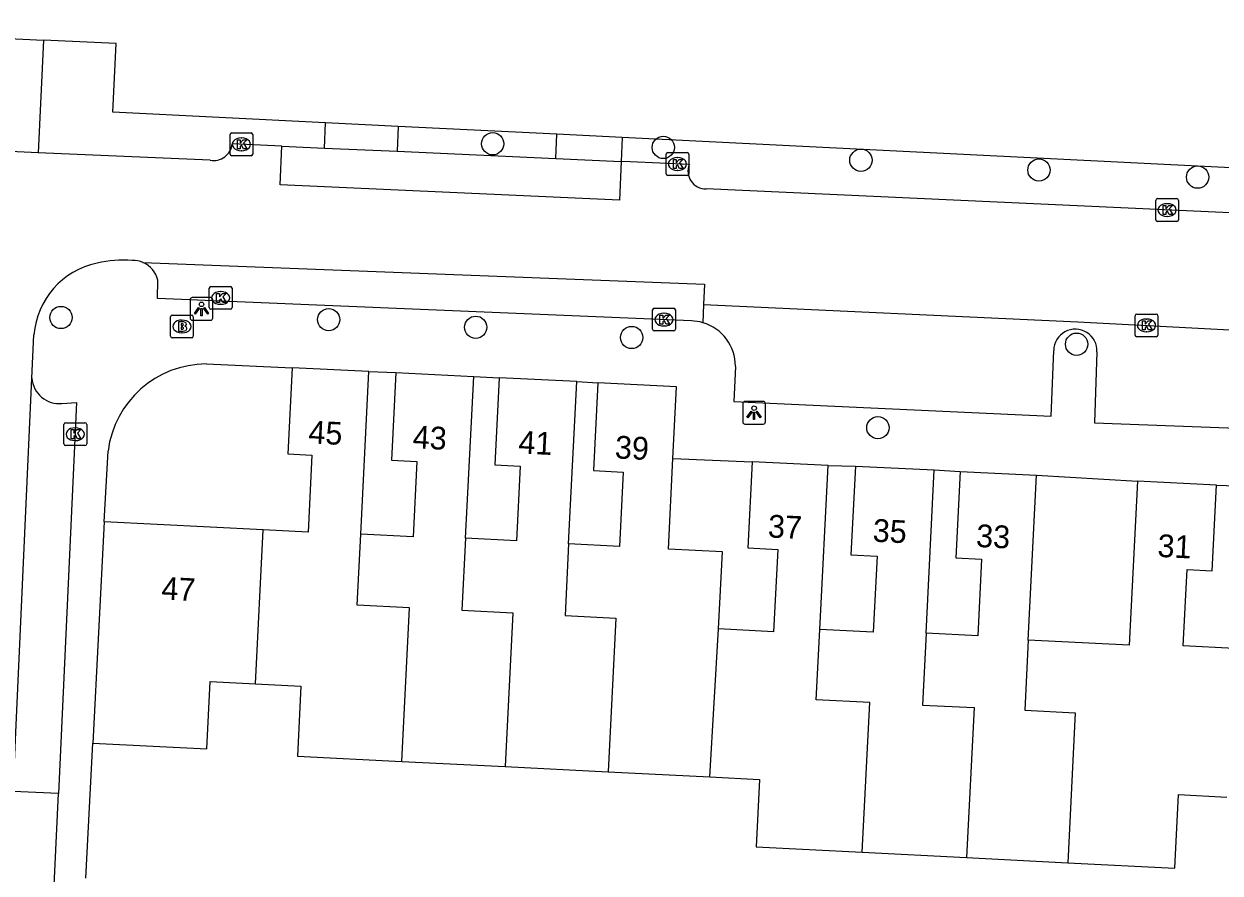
# Model space of a CAD drawing. Extents: x 162990 to 165007, y 383433 to 384336.
# Drawn here: x 164714.2 to 164766.8, y 383758.4 to 383795.7 of the extents above; entities that cross this region are included whole.
import ezdxf

# ---------------------------------------------------------------- set-up
doc = ezdxf.new("R2010")
doc.units = 0
for name, color, linetype in [('IMGEO_Boom', 7, 'Continuous'), ('IMGEO_Brandkraan', 7, 'Continuous'), ('IMGEO_Groenvoorziening', 7, 'Continuous'), ('IMGEO_Kolk', 7, 'Continuous'), ('IMGEO_Lichtpunt', 7, 'Continuous'), ('IMGEO_Pand', 7, 'Continuous'), ('IMGEO_Pand_nummerreeks', 7, 'Continuous'), ('IMGEO_Parkeervlak_open', 7, 'Continuous'), ('IMGEO_Rijbaan_lokaal_open', 7, 'Continuous'), ('IMGEO_Voetpad_open', 7, 'Continuous')]:
    doc.layers.add(name, color=color, linetype=linetype)

msp = doc.modelspace()

# ---------------------------------------------------------------- linework, layer by layer
at = {"layer": 'IMGEO_Boom'}
for centre in [(164734.809, 383790.405), (164742.303, 383790.244), (164750.988, 383789.682), (164758.81, 383789.252), (164765.782, 383788.94), (164715.837, 383782.77), (164727.603, 383782.676), (164734.062, 383782.342), (164740.918, 383781.891), (164760.465, 383781.596), (164751.735, 383777.927)]:
    msp.add_circle(centre, 0.489, dxfattribs=at)
at = {"layer": 'IMGEO_Brandkraan'}
for p, q in [((164720.652, 383781.95), (164720.652, 383782.802)), ((164720.727, 383782.876), (164721.579, 383782.876)), ((164721.653, 383782.802), (164721.653, 383781.95)), ((164721.14, 383782.656), (164721.165, 383782.656)), ((164721.579, 383781.876), (164720.727, 383781.876)), ((164721.163, 383782.096), (164721.138, 383782.096))]:
    msp.add_line(p, q, dxfattribs=at)
for points in [[(164720.652, 383781.95), (164720.652, 383782.802)], [(164720.727, 383782.876), (164721.579, 383782.876)], [(164721.653, 383782.802), (164721.653, 383781.95)], [(164721, 383782.576), (164721, 383782.176), (164721.213, 383782.176)], [(164721.231, 383782.576), (164721, 383782.576)], [(164721.179, 383782.495), (164721.125, 383782.495), (164721.125, 383782.419)], [(164721.125, 383782.419), (164721.178, 383782.419)], [(164721.187, 383782.343), (164721.125, 383782.343), (164721.125, 383782.262)], [(164721.125, 383782.262), (164721.187, 383782.262)], [(164721.579, 383781.876), (164720.727, 383781.876)]]:
    msp.add_lwpolyline(points, dxfattribs=at)
for centre, radius, start, end in [((164720.729, 383782.8), 0.0765, 91.552, 178.448), ((164720.729, 383782.8), 0.0765, 91.552, 178.448), ((164721.577, 383782.8), 0.0765, 1.552, 88.448), ((164721.577, 383782.8), 0.0765, 1.552, 88.448), ((164721.18, 383782.457), 0.0379, 267.8285, 90.9355), ((164721.188, 383782.302), 0.0404, 269.8759, 90.5077), ((164721.235, 383782.431), 0.145, 59.4692, 91.5367), ((164721.26, 383782.478), 0.0922, 285.5137, 58.1501), ((164721.265, 383782.286), 0.105, 301.3115, 78.989), ((164720.729, 383781.952), 0.0765, 181.552, 268.448), ((164720.729, 383781.952), 0.0765, 181.552, 268.448), ((164721.219, 383782.427), 0.251, 268.6676, 293.5347), ((164721.577, 383781.952), 0.0765, 271.552, 358.448), ((164721.577, 383781.952), 0.0765, 271.552, 358.448)]:
    msp.add_arc(centre, radius, start, end, dxfattribs=at)
for centre, major_axis, ratio, start_param, end_param in [((164721.139, 383782.376), (-0.387, 0.002), 0.722429, 4.712389, 7.853982), ((164721.164, 383782.376), (-0.39, 0.002), 0.717154, 1.570796, 4.712389)]:
    msp.add_ellipse(centre, major_axis=major_axis, ratio=ratio, start_param=start_param, end_param=end_param, dxfattribs=at)
at = {"layer": 'IMGEO_Groenvoorziening'}
for points in [[(164727.461, 383791.324), (164718.111, 383791.788), (164718.264, 383794.806), (164715.068, 383794.96)], [(164737.627, 383790.82), (164730.661, 383791.165)], [(164770.2, 383789.203), (164740.501, 383790.677)]]:
    msp.add_lwpolyline(points, dxfattribs=at)
at = {"layer": 'IMGEO_Kolk'}
for p, q in [((164723.267, 383789.955), (164723.267, 383790.807)), ((164723.342, 383790.881), (164724.194, 383790.881)), ((164723.755, 383790.661), (164723.78, 383790.661)), ((164724.268, 383790.807), (164724.268, 383789.955)), ((164723.778, 383790.101), (164723.753, 383790.101)), ((164724.194, 383789.881), (164723.342, 383789.881)), ((164742.427, 383789.091), (164742.427, 383789.943)), ((164742.502, 383790.017), (164743.354, 383790.017)), ((164742.915, 383789.797), (164742.94, 383789.797)), ((164743.428, 383789.943), (164743.428, 383789.091)), ((164742.938, 383789.237), (164742.913, 383789.237)), ((164743.354, 383789.017), (164742.502, 383789.017)), ((164764.018, 383787.993), (164764.87, 383787.993)), ((164763.943, 383787.067), (164763.943, 383787.919)), ((164764.431, 383787.773), (164764.456, 383787.773)), ((164764.944, 383787.919), (164764.944, 383787.067)), ((164764.87, 383786.993), (164764.018, 383786.993)), ((164764.454, 383787.213), (164764.429, 383787.213)), ((164722.355, 383783.205), (164722.355, 383784.057)), ((164722.43, 383784.131), (164723.282, 383784.131)), ((164722.843, 383783.911), (164722.868, 383783.911)), ((164723.356, 383784.057), (164723.356, 383783.205)), ((164722.866, 383783.351), (164722.841, 383783.351)), ((164723.282, 383783.131), (164722.43, 383783.131)), ((164741.836, 383782.252), (164741.836, 383783.104)), ((164741.911, 383783.178), (164742.763, 383783.178)), ((164742.324, 383782.958), (164742.349, 383782.958)), ((164742.837, 383783.104), (164742.837, 383782.252)), ((164763.037, 383781.995), (164763.037, 383782.847)), ((164763.112, 383782.921), (164763.964, 383782.921)), ((164764.038, 383782.847), (164764.038, 383781.995)), ((164742.347, 383782.398), (164742.322, 383782.398)), ((164763.525, 383782.701), (164763.55, 383782.701)), ((164742.763, 383782.178), (164741.911, 383782.178)), ((164763.964, 383781.921), (164763.112, 383781.921)), ((164763.548, 383782.141), (164763.523, 383782.141)), ((164715.966, 383777.216), (164715.966, 383778.068)), ((164716.041, 383778.142), (164716.893, 383778.142)), ((164716.967, 383778.068), (164716.967, 383777.216)), ((164716.454, 383777.922), (164716.479, 383777.922)), ((164716.893, 383777.142), (164716.041, 383777.142)), ((164716.477, 383777.362), (164716.452, 383777.362))]:
    msp.add_line(p, q, dxfattribs=at)
for points in [[(164723.267, 383789.955), (164723.267, 383790.807)], [(164723.342, 383790.881), (164724.194, 383790.881)], [(164724.268, 383790.807), (164724.268, 383789.955)], [(164723.588, 383790.581), (164723.711, 383790.581), (164723.711, 383790.43), (164723.841, 383790.581), (164724.005, 383790.581), (164723.859, 383790.43), (164724.012, 383790.181), (164723.86, 383790.181), (164723.775, 383790.345), (164723.711, 383790.278), (164723.711, 383790.181), (164723.588, 383790.181), (164723.588, 383790.581)], [(164724.194, 383789.881), (164723.342, 383789.881)], [(164742.427, 383789.091), (164742.427, 383789.943)], [(164742.502, 383790.017), (164743.354, 383790.017)], [(164742.748, 383789.717), (164742.871, 383789.717), (164742.871, 383789.566), (164743.001, 383789.717), (164743.165, 383789.717), (164743.019, 383789.566), (164743.172, 383789.317), (164743.02, 383789.317), (164742.935, 383789.481), (164742.871, 383789.414), (164742.871, 383789.317), (164742.748, 383789.317), (164742.748, 383789.717)], [(164743.428, 383789.943), (164743.428, 383789.091)], [(164743.354, 383789.017), (164742.502, 383789.017)], [(164764.018, 383787.993), (164764.87, 383787.993)], [(164763.943, 383787.067), (164763.943, 383787.919)], [(164764.264, 383787.693), (164764.387, 383787.693), (164764.387, 383787.542), (164764.517, 383787.693), (164764.681, 383787.693), (164764.535, 383787.542), (164764.688, 383787.293), (164764.536, 383787.293), (164764.451, 383787.457), (164764.387, 383787.39), (164764.387, 383787.293), (164764.264, 383787.293), (164764.264, 383787.693)], [(164764.944, 383787.919), (164764.944, 383787.067)], [(164764.87, 383786.993), (164764.018, 383786.993)], [(164722.355, 383783.205), (164722.355, 383784.057)], [(164722.43, 383784.131), (164723.282, 383784.131)], [(164722.676, 383783.831), (164722.799, 383783.831), (164722.799, 383783.68), (164722.929, 383783.831), (164723.093, 383783.831), (164722.947, 383783.68), (164723.1, 383783.431), (164722.948, 383783.431), (164722.863, 383783.595), (164722.799, 383783.528), (164722.799, 383783.431), (164722.676, 383783.431), (164722.676, 383783.831)], [(164723.356, 383784.057), (164723.356, 383783.205)], [(164723.282, 383783.131), (164722.43, 383783.131)], [(164741.836, 383782.252), (164741.836, 383783.104)], [(164741.911, 383783.178), (164742.763, 383783.178)], [(164742.157, 383782.878), (164742.28, 383782.878), (164742.28, 383782.727), (164742.41, 383782.878), (164742.574, 383782.878), (164742.428, 383782.727), (164742.581, 383782.478), (164742.429, 383782.478), (164742.344, 383782.642), (164742.28, 383782.575), (164742.28, 383782.478), (164742.157, 383782.478), (164742.157, 383782.878)], [(164742.837, 383783.104), (164742.837, 383782.252)], [(164763.037, 383781.995), (164763.037, 383782.847)], [(164763.112, 383782.921), (164763.964, 383782.921)], [(164764.038, 383782.847), (164764.038, 383781.995)], [(164763.358, 383782.621), (164763.481, 383782.621), (164763.481, 383782.47), (164763.611, 383782.621), (164763.775, 383782.621), (164763.629, 383782.47), (164763.782, 383782.221), (164763.63, 383782.221), (164763.545, 383782.385), (164763.481, 383782.318), (164763.481, 383782.221), (164763.358, 383782.221), (164763.358, 383782.621)], [(164742.763, 383782.178), (164741.911, 383782.178)], [(164763.964, 383781.921), (164763.112, 383781.921)], [(164715.966, 383777.216), (164715.966, 383778.068)], [(164716.041, 383778.142), (164716.893, 383778.142)], [(164716.967, 383778.068), (164716.967, 383777.216)], [(164716.287, 383777.842), (164716.41, 383777.842), (164716.41, 383777.691), (164716.54, 383777.842), (164716.704, 383777.842), (164716.558, 383777.691), (164716.711, 383777.442), (164716.559, 383777.442), (164716.474, 383777.606), (164716.41, 383777.539), (164716.41, 383777.442), (164716.287, 383777.442), (164716.287, 383777.842)], [(164716.893, 383777.142), (164716.041, 383777.142)]]:
    msp.add_lwpolyline(points, dxfattribs=at)
for centre, start, end in [((164723.344, 383790.805), 91.552, 178.448), ((164723.344, 383790.805), 91.552, 178.448), ((164724.192, 383790.805), 1.552, 88.448), ((164724.192, 383790.805), 1.552, 88.448), ((164723.344, 383789.957), 181.552, 268.448), ((164723.344, 383789.957), 181.552, 268.448), ((164724.192, 383789.957), 271.552, 358.448), ((164724.192, 383789.957), 271.552, 358.448), ((164742.504, 383789.941), 91.552, 178.448), ((164742.504, 383789.941), 91.552, 178.448), ((164743.352, 383789.941), 1.552, 88.448), ((164743.352, 383789.941), 1.552, 88.448), ((164742.504, 383789.093), 181.552, 268.448), ((164742.504, 383789.093), 181.552, 268.448), ((164743.352, 383789.093), 271.552, 358.448), ((164743.352, 383789.093), 271.552, 358.448), ((164764.02, 383787.917), 91.552, 178.448), ((164764.02, 383787.917), 91.552, 178.448), ((164764.868, 383787.917), 1.552, 88.448), ((164764.868, 383787.917), 1.552, 88.448), ((164764.02, 383787.069), 181.552, 268.448), ((164764.02, 383787.069), 181.552, 268.448), ((164764.868, 383787.069), 271.552, 358.448), ((164764.868, 383787.069), 271.552, 358.448), ((164722.432, 383784.055), 91.552, 178.448), ((164722.432, 383784.055), 91.552, 178.448), ((164723.28, 383784.055), 1.552, 88.448), ((164723.28, 383784.055), 1.552, 88.448), ((164722.432, 383783.207), 181.552, 268.448), ((164722.432, 383783.207), 181.552, 268.448), ((164723.28, 383783.207), 271.552, 358.448), ((164723.28, 383783.207), 271.552, 358.448), ((164741.913, 383783.102), 91.552, 178.448), ((164741.913, 383783.102), 91.552, 178.448), ((164742.761, 383783.102), 1.552, 88.448), ((164742.761, 383783.102), 1.552, 88.448), ((164763.114, 383782.845), 91.552, 178.448), ((164763.114, 383782.845), 91.552, 178.448), ((164763.962, 383782.845), 1.552, 88.448), ((164763.962, 383782.845), 1.552, 88.448), ((164741.913, 383782.254), 181.552, 268.448), ((164741.913, 383782.254), 181.552, 268.448), ((164742.761, 383782.254), 271.552, 358.448), ((164742.761, 383782.254), 271.552, 358.448), ((164763.114, 383781.997), 181.552, 268.448), ((164763.114, 383781.997), 181.552, 268.448), ((164763.962, 383781.997), 271.552, 358.448), ((164763.962, 383781.997), 271.552, 358.448), ((164716.043, 383778.066), 91.552, 178.448), ((164716.043, 383778.066), 91.552, 178.448), ((164716.891, 383778.066), 1.552, 88.448), ((164716.891, 383778.066), 1.552, 88.448), ((164716.043, 383777.218), 181.552, 268.448), ((164716.043, 383777.218), 181.552, 268.448), ((164716.891, 383777.218), 271.552, 358.448), ((164716.891, 383777.218), 271.552, 358.448)]:
    msp.add_arc(centre, 0.0765, start, end, dxfattribs=at)
for centre, major_axis, ratio, start_param, end_param in [((164723.754, 383790.381), (-0.387, 0.002), 0.722429, 4.712389, 7.853982), ((164723.779, 383790.381), (-0.39, 0.002), 0.717154, 1.570796, 4.712389), ((164742.914, 383789.517), (-0.387, 0.002), 0.722429, 4.712389, 7.853982), ((164742.939, 383789.517), (-0.39, 0.002), 0.717154, 1.570796, 4.712389), ((164764.43, 383787.493), (-0.387, 0.002), 0.722429, 4.712389, 7.853982), ((164764.455, 383787.493), (-0.39, 0.002), 0.717154, 1.570796, 4.712389), ((164722.842, 383783.631), (-0.387, 0.002), 0.722429, 4.712389, 7.853982), ((164722.867, 383783.631), (-0.39, 0.002), 0.717154, 1.570796, 4.712389), ((164742.323, 383782.678), (-0.387, 0.002), 0.722429, 4.712389, 7.853982), ((164742.348, 383782.678), (-0.39, 0.002), 0.717154, 1.570796, 4.712389), ((164763.524, 383782.421), (-0.387, 0.002), 0.722429, 4.712389, 7.853982), ((164763.549, 383782.421), (-0.39, 0.002), 0.717154, 1.570796, 4.712389), ((164716.453, 383777.642), (-0.387, 0.002), 0.722429, 4.712389, 7.853982), ((164716.478, 383777.642), (-0.39, 0.002), 0.717154, 1.570796, 4.712389)]:
    msp.add_ellipse(centre, major_axis=major_axis, ratio=ratio, start_param=start_param, end_param=end_param, dxfattribs=at)
at = {"layer": 'IMGEO_Lichtpunt'}
for p, q in [((164721.514, 383783.55), (164721.514, 383782.743)), ((164721.514, 383783.55), (164721.514, 383782.743)), ((164722.416, 383783.645), (164721.608, 383783.645)), ((164722.416, 383783.645), (164721.608, 383783.645)), ((164722.51, 383782.743), (164722.51, 383783.55)), ((164722.51, 383782.743), (164722.51, 383783.55)), ((164721.608, 383782.649), (164722.416, 383782.649)), ((164721.608, 383782.649), (164722.416, 383782.649)), ((164746.698, 383779.083), (164745.89, 383779.083)), ((164746.698, 383779.083), (164745.89, 383779.083)), ((164745.796, 383778.988), (164745.796, 383778.181)), ((164745.796, 383778.988), (164745.796, 383778.181)), ((164746.792, 383778.181), (164746.792, 383778.988)), ((164746.792, 383778.181), (164746.792, 383778.988)), ((164745.89, 383778.087), (164746.698, 383778.087)), ((164745.89, 383778.087), (164746.698, 383778.087))]:
    msp.add_line(p, q, dxfattribs=at)
for points in [[(164721.888, 383783.214), (164721.927, 383783.186), (164721.739, 383782.924), (164721.701, 383782.951), (164721.888, 383783.214)], [(164721.99, 383783.166), (164722.037, 383783.166), (164722.037, 383782.844), (164721.99, 383782.844), (164721.99, 383783.166)], [(164722.1, 383783.186), (164722.138, 383783.213), (164722.325, 383782.951), (164722.286, 383782.923), (164722.1, 383783.186)], [(164746.17, 383778.652), (164746.209, 383778.624), (164746.021, 383778.362), (164745.983, 383778.389), (164746.17, 383778.652)], [(164746.272, 383778.604), (164746.319, 383778.604), (164746.319, 383778.282), (164746.272, 383778.282), (164746.272, 383778.604)], [(164746.382, 383778.624), (164746.42, 383778.651), (164746.607, 383778.389), (164746.568, 383778.361), (164746.382, 383778.624)]]:
    msp.add_lwpolyline(points, dxfattribs=at)
for centre in [(164722.013, 383783.348), (164746.295, 383778.786)]:
    msp.add_circle(centre, 0.0994, dxfattribs=at)
for centre, start, end in [((164721.608, 383783.55), 90, 180), ((164721.608, 383783.55), 90, 180), ((164722.416, 383783.55), 0, 90), ((164722.416, 383783.55), 0, 90), ((164721.608, 383782.743), 180, 270), ((164721.608, 383782.743), 180, 270), ((164722.416, 383782.743), 270, 0), ((164722.416, 383782.743), 270, 360), ((164745.89, 383778.988), 90, 180), ((164745.89, 383778.988), 90, 180), ((164746.698, 383778.988), 0, 90), ((164746.698, 383778.988), 0, 90), ((164745.89, 383778.181), 180, 270), ((164745.89, 383778.181), 180, 270), ((164746.698, 383778.181), 270, 0), ((164746.698, 383778.181), 270, 360)]:
    msp.add_arc(centre, 0.0946, start, end, dxfattribs=at)
at = {"layer": 'IMGEO_Pand'}
for points in [[(164726.002, 383780.562), (164725.811, 383776.772), (164726.868, 383776.719), (164726.698, 383773.336), (164724.727, 383773.435)], [(164729.371, 383780.392), (164726.002, 383780.562)], [(164729.011, 383773.254), (164729.371, 383780.392)], [(164730.559, 383780.346), (164730.366, 383776.503), (164731.482, 383776.446), (164731.315, 383773.138), (164729.011, 383773.254)], [(164730.559, 383780.346), (164733.975, 383780.174)], [(164733.617, 383773.067), (164733.975, 383780.174)], [(164735.098, 383780.126), (164734.905, 383776.29), (164736.017, 383776.234), (164735.852, 383772.954), (164733.617, 383773.067)], [(164738.506, 383779.954), (164735.098, 383780.126)], [(164738.146, 383772.819), (164738.506, 383779.954)], [(164739.428, 383779.905), (164739.241, 383776.045), (164740.539, 383775.979), (164740.375, 383772.707), (164738.146, 383772.819)], [(164742.728, 383776.575), (164742.884, 383779.725), (164739.428, 383779.905)], [(164744.729, 383769.082), (164744.9, 383772.469), (164742.531, 383772.589), (164742.728, 383776.575)], [(164746.208, 383776.427), (164746.017, 383772.648), (164747.333, 383772.581), (164747.151, 383768.96), (164744.729, 383769.082)], [(164749.544, 383776.259), (164746.208, 383776.427)], [(164749.181, 383769.054), (164749.544, 383776.259)], [(164750.749, 383776.243), (164750.552, 383772.336), (164751.7, 383772.279), (164751.532, 383768.935), (164749.181, 383769.054)], [(164750.749, 383776.243), (164754.213, 383776.069)], [(164753.851, 383768.891), (164754.213, 383776.069)], [(164755.345, 383776.008), (164755.154, 383772.202), (164756.291, 383772.145), (164756.122, 383768.777), (164753.851, 383768.891)], [(164755.345, 383776.008), (164758.703, 383775.839)], [(164758.338, 383768.591), (164758.703, 383775.839)], [(164763.146, 383775.58), (164762.783, 383768.368), (164758.338, 383768.591)], [(164766.619, 383775.405), (164763.146, 383775.58)], [(164767.392, 383768.222), (164765.151, 383768.335), (164765.32, 383771.7), (164766.429, 383771.644), (164766.619, 383775.405)], [(164717.729, 383773.788), (164717.24, 383764.071)], [(164724.727, 383773.435), (164717.729, 383773.788)], [(164724.387, 383766.673), (164724.727, 383773.435)], [(164730.822, 383763.261), (164731.159, 383770.017), (164728.852, 383770.133), (164729.011, 383773.254)], [(164733.617, 383773.067), (164733.455, 383769.902), (164735.691, 383769.79), (164735.351, 383763.033)], [(164738.146, 383772.819), (164737.986, 383769.674), (164740.217, 383769.562), (164739.876, 383762.805)], [(164744.352, 383762.58), (164744.729, 383769.082)], [(164751.039, 383759.268), (164751.374, 383765.856), (164749.024, 383765.974), (164749.181, 383769.054)], [(164753.851, 383768.891), (164753.69, 383765.739), (164755.961, 383765.625), (164755.629, 383759.037)], [(164758.338, 383768.591), (164758.185, 383765.513), (164760.41, 383765.401), (164760.084, 383758.812)], [(164717.24, 383764.071), (164722.242, 383763.819), (164722.39, 383766.773), (164724.387, 383766.673)], [(164724.387, 383766.673), (164726.384, 383766.572), (164726.229, 383763.492), (164730.822, 383763.261)], [(164730.822, 383763.261), (164735.351, 383763.033)], [(164735.351, 383763.033), (164739.876, 383762.805)], [(164739.876, 383762.805), (164744.352, 383762.58)], [(164744.352, 383762.58), (164746.53, 383762.47), (164746.381, 383759.502), (164751.039, 383759.268)], [(164760.084, 383758.812), (164764.779, 383758.576), (164764.942, 383761.803), (164767.065, 383761.696)], [(164751.039, 383759.268), (164755.629, 383759.037)], [(164755.629, 383759.037), (164760.084, 383758.812)]]:
    msp.add_lwpolyline(points, dxfattribs=at)
at = {"layer": 'IMGEO_Parkeervlak_open'}
for points in [[(164725.546, 383790.302), (164725.862, 383790.288), (164727.411, 383790.218)], [(164730.612, 383790.074), (164737.579, 383789.76)], [(164744.074, 383783.346), (164744.046, 383782.542)]]:
    msp.add_lwpolyline(points, dxfattribs=at)
at = {"layer": 'IMGEO_Rijbaan_lokaal_open'}
for points in [[(164714.831, 383790.013), (164710.199, 383790.225)], [(164725.546, 383790.302), (164723.361, 383790.401)], [(164740.453, 383789.63), (164740.376, 383787.933), (164725.469, 383788.603), (164725.546, 383790.302)], [(164722.391, 383789.685), (164714.831, 383790.013)], [(164743.45, 383789.495), (164740.847, 383789.612), (164740.453, 383789.63)], [(164770.088, 383787.231), (164744.184, 383788.424)], [(164719.441, 383785.188), (164744.121, 383784.239), (164744.074, 383783.346)], [(164744.074, 383783.346), (164760.521, 383782.582), (164762.469, 383782.473), (164774.709, 383781.831)], [(164714.563, 383780.1), (164714.65, 383782.008)], [(164715.726, 383761.846), (164713.733, 383761.938), (164714.563, 383780.1)], [(164715.497, 383756.891), (164715.726, 383761.846)]]:
    msp.add_lwpolyline(points, dxfattribs=at)
for centre, radius, start, end in [((164722.552, 383790.482), 0.813, 258.5891, 354.2762), ((164744.158, 383789.193), 0.769, 156.8884, 271.9605), ((164718.163, 383781.717), 3.525, 102.1499, 175.2652), ((164718.646, 383779.309), 5.981, 86.887, 101.8199), ((164718.994, 383784.164), 1.117, 66.4256, 91.1891)]:
    msp.add_arc(centre, radius, start, end, dxfattribs=at)
at = {"layer": 'IMGEO_Voetpad_open'}
for points in [[(164700.236, 383795.672), (164715.068, 383794.96)], [(164715.068, 383794.96), (164714.831, 383790.013)], [(164727.411, 383790.218), (164727.461, 383791.324)], [(164730.661, 383791.165), (164727.461, 383791.324)], [(164730.661, 383791.165), (164730.612, 383790.074)], [(164737.579, 383789.76), (164737.627, 383790.82)], [(164740.501, 383790.677), (164737.627, 383790.82)], [(164740.501, 383790.677), (164740.453, 383789.63)], [(164727.411, 383790.218), (164730.612, 383790.074)], [(164737.579, 383789.76), (164740.453, 383789.63)], [(164743.54, 383782.623), (164720.075, 383783.598), (164720.09, 383784.41)], [(164745.471, 383780.624), (164745.409, 383779.075), (164759.35, 383778.429), (164759.46, 383781.318)], [(164761.361, 383781.258), (164761.257, 383778.137), (164774.538, 383777.648)], [(164722.232, 383780.727), (164726.002, 383780.562)], [(164729.371, 383780.392), (164730.559, 383780.346)], [(164733.975, 383780.174), (164735.098, 383780.126)], [(164738.506, 383779.954), (164739.428, 383779.905)], [(164715.877, 383778.99), (164716.517, 383779.031), (164715.726, 383761.846)], [(164717.729, 383773.788), (164717.907, 383776.9)], [(164742.728, 383776.575), (164746.208, 383776.427)], [(164749.544, 383776.259), (164750.749, 383776.243)], [(164754.213, 383776.069), (164755.345, 383776.008)], [(164758.703, 383775.839), (164763.146, 383775.58)], [(164766.619, 383775.405), (164768.808, 383775.323)], [(164716.926, 383758.133), (164717.24, 383764.071)]]:
    msp.add_lwpolyline(points, dxfattribs=at)
for centre, radius, start, end in [((164719.001, 383784.162), 1.117, 12.8542, 66.8149), ((164743.485, 383780.658), 1.966, 73.4172, 88.3934), ((164743.485, 383780.637), 1.986, 359.6371, 73.5847), ((164760.411, 383781.307), 0.951, 357.0518, 179.3326), ((164722.235, 383776.367), 4.36, 90.0355, 172.9729), ((164715.766, 383780.191), 1.206, 184.3344, 275.2867)]:
    msp.add_arc(centre, radius, start, end, dxfattribs=at)

# ---------------------------------------------------------------- texts
at = {"layer": 'IMGEO_Pand_nummerreeks'}
for s, rotation, p in [('45', 357.1113, (164726.695, 383777.243)), ('43', 357.1175, (164731.277, 383777.026)), ('41', 357.1108, (164735.924, 383776.801)), ('39', 357.0185, (164740.16, 383776.582)), ('37', 357.117, (164746.886, 383773.109)), ('35', 357.1244, (164751.492, 383772.922)), ('33', 357.1189, (164756.034, 383772.689)), ('31', 357.1154, (164764.005, 383772.253)), ('47', 357.1123, (164720.237, 383770.377))]:
    msp.add_text(s, height=1, rotation=rotation, dxfattribs=at).set_placement(p)

doc.saveas('drawing.dxf')
